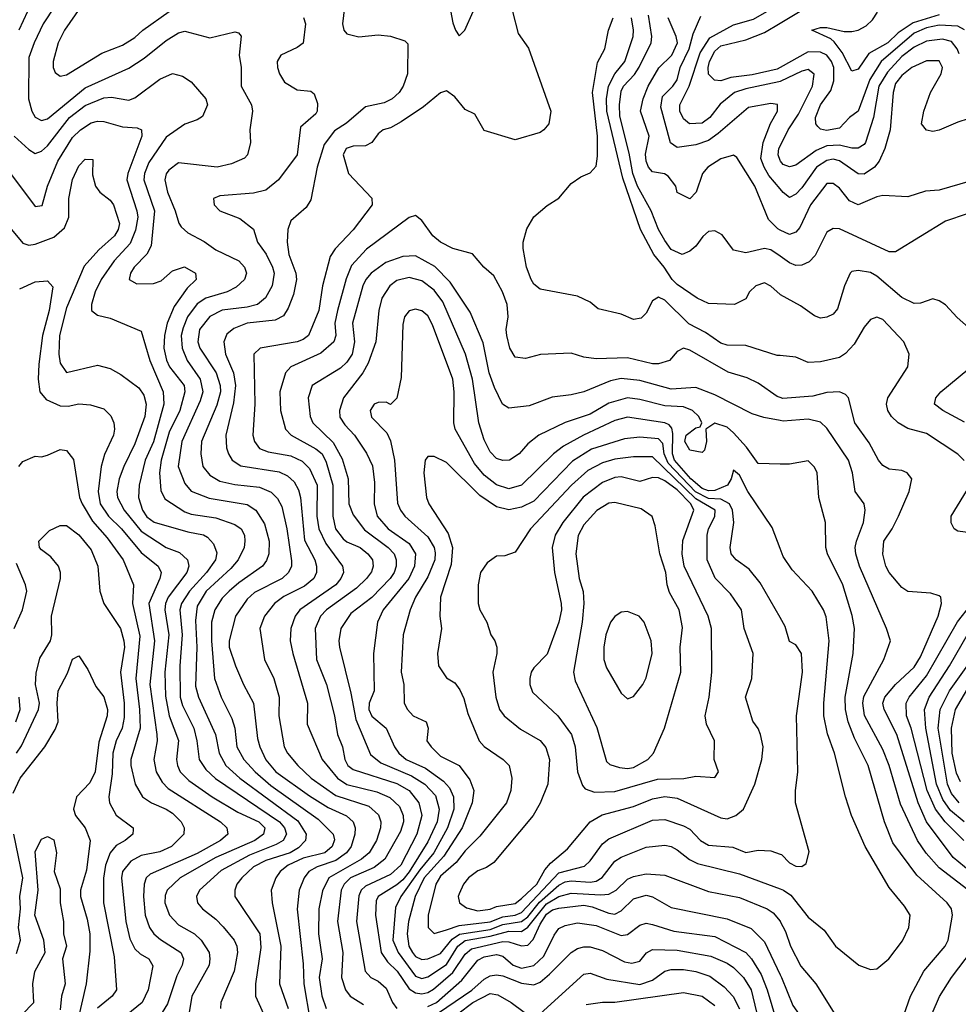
# Model space of a CAD drawing. Header units: inches. Extents: x 1793389 to 1900389, y 320802 to 470796.
# Tile 352 of 656: x 1847560 to 1850572, y 422304 to 425464. Entities that reach past the tile are written whole.
import ezdxf

# ---------------------------------------------------------------- set-up
doc = ezdxf.new("R2010")
doc.units = ezdxf.units.IN
doc.header["$MEASUREMENT"] = 0
doc.layers.add('B8442', color=7, linetype='Continuous')
doc.layers.add('B8452', color=7, linetype='Continuous')

msp = doc.modelspace()

# ---------------------------------------------------------------- linework, layer by layer
at = {"layer": 'B8442', "color": 2}
for points, elevation in [([(1848607.7, 425550), (1848596.3, 425450), (1848600.7, 425430), (1848610, 425418.8), (1848648.3, 425408.3), (1848710, 425415.5), (1848750.4, 425410.4), (1848796.3, 425396.3), (1848806, 425386), (1848804, 425290), (1848790.7, 425250), (1848777.3, 425230), (1848754.8, 425210), (1848730, 425197), (1848670, 425183.7), (1848608.7, 425131.3), (1848570, 425107), (1848537, 425063), (1848514.4, 424990), (1848494.6, 424885.4), (1848479.1, 424860.9), (1848430, 424818), (1848421, 424790), (1848418.8, 424750), (1848423.8, 424710), (1848446, 424650), (1848448.2, 424630), (1848438.3, 424581.7), (1848422, 424538), (1848406.2, 424513.8), (1848380.4, 424499.6), (1848290, 424489.7), (1848247.4, 424472.6), (1848225.3, 424454.7), (1848215.5, 424430), (1848220.3, 424390), (1848246, 424330), (1848252.7, 424290), (1848246.2, 424233.8), (1848221.6, 424130), (1848223.8, 424090), (1848230.4, 424070), (1848242, 424050), (1848270, 424032.2), (1848392.4, 424012.4), (1848419.6, 423999.6), (1848440.6, 423980.6), (1848455.2, 423955.2), (1848461.1, 423930), (1848473.9, 423793.9), (1848506.7, 423730), (1848512.2, 423710), (1848512.4, 423690), (1848503.8, 423670), (1848474.1, 423645.9), (1848407.4, 423612.6), (1848378, 423590), (1848345.5, 423550), (1848330.6, 423510), (1848345.5, 423410), (1848375.5, 423350), (1848392.7, 423290), (1848392, 423230), (1848408.4, 423130), (1848419.1, 423110), (1848453, 423070), (1848494.9, 423030), (1848574.5, 422974.5), (1848680.2, 422940.2), (1848711.5, 422911.5), (1848718.4, 422890), (1848717.6, 422870), (1848704.9, 422830), (1848681.3, 422790), (1848657.1, 422770), (1848552.2, 422710), (1848531.5, 422668.5), (1848520.3, 422610), (1848518.7, 422530), (1848530.3, 422450), (1848521.3, 422390), (1848530, 422331.3), (1848543.7, 422290)], 322), ([(1847599.5, 425520.5), (1847557, 425430)], 310), ([(1847673, 425507), (1847635.8, 425450), (1847607, 425390), (1847590, 425342), (1847588.5, 425210), (1847599.3, 425170), (1847610, 425150.8), (1847630, 425140.5), (1847650, 425146), (1847770, 425245.3), (1847910, 425308.2), (1847960.1, 425339.9), (1848030, 425397.1), (1848070, 425422), (1848090, 425426.8), (1848170, 425405.5), (1848250, 425424.7), (1848262, 425422), (1848271.1, 425411.1), (1848264, 425350), (1848270.7, 425310), (1848271, 425250), (1848304, 425190), (1848307.3, 425170), (1848298.8, 425110), (1848301, 425070), (1848291.3, 425030), (1848281, 425019), (1848239.3, 425000.7), (1848194, 424990), (1848070, 425004.5), (1848039, 424981), (1848030.4, 424969.6), (1848026.4, 424950), (1848034, 424910), (1848059.3, 424850), (1848070.5, 424810.5), (1848078.8, 424798.8), (1848099.9, 424779.9), (1848152.3, 424752.3), (1848190, 424724.9), (1848262.8, 424690), (1848282, 424670), (1848287.7, 424650), (1848282, 424630), (1848254.9, 424605.1), (1848226, 424590), (1848157.3, 424570), (1848130, 424551.5), (1848098.9, 424510), (1848084.6, 424475.4), (1848078.3, 424450), (1848081.1, 424410), (1848098, 424370), (1848139.5, 424310), (1848147.6, 424270), (1848139.4, 424240.6), (1848080.3, 424110), (1848068.7, 424030), (1848090, 423974.8), (1848110.3, 423950.3), (1848167.9, 423927.9), (1848290, 423908.4), (1848318, 423890), (1848346.1, 423846.1), (1848360.4, 423790), (1848359.3, 423750), (1848351.8, 423728.2), (1848339.1, 423710), (1848263.1, 423656.9), (1848232.4, 423630), (1848210, 423607.3), (1848186, 423570), (1848176, 423530), (1848175.2, 423470), (1848184.9, 423350), (1848206.4, 423290), (1848241.1, 423221.1), (1848250.3, 423190.3), (1848257, 423130), (1848279.5, 423090), (1848315.3, 423050), (1848366, 423006), (1848518.2, 422898.2), (1848565.5, 422850), (1848570, 422832), (1848563.1, 422810), (1848539.1, 422790), (1848470, 422772.7), (1848421.6, 422750), (1848395.5, 422730), (1848382, 422710), (1848367.3, 422670), (1848370.5, 422630), (1848398, 422490), (1848394, 422370), (1848422, 422290)], 314), ([(1847772.7, 425530), (1847703.8, 425430), (1847683.8, 425390), (1847667.7, 425330), (1847667.7, 425310), (1847674.4, 425294.4), (1847690, 425282.8), (1847710, 425287.3), (1847823.9, 425356.1), (1847890, 425381.6), (1847930, 425406.4), (1847955.1, 425430), (1848039.5, 425490)], 318), ([(1848938.8, 425510), (1848950, 425454), (1848958, 425430), (1848970, 425412), (1848988, 425430), (1849015.3, 425490)], 326), ([(1850000, 425265.7), (1849996.1, 425263.9), (1849890, 425242), (1849853.4, 425230), (1849807.3, 425192.7), (1849774, 425150), (1849750, 425131.8), (1849709, 425130), (1849690, 425145.2), (1849678, 425170), (1849678.4, 425190), (1849707.8, 425250), (1849743, 425357), (1849774.2, 425405.8), (1849850, 425447.4), (1849914.7, 425465.3), (1850000, 425515.1)], 306), ([(1849141, 425490), (1849159.8, 425419.8), (1849192.8, 425372.8), (1849264.7, 425170), (1849258, 425130), (1849242, 425110), (1849230, 425102), (1849150, 425078), (1849050, 425108), (1849020.4, 425160.4), (1848990, 425175.3), (1848956.5, 425216.5), (1848930, 425235.3), (1848910, 425229), (1848855.8, 425184.2), (1848784.4, 425135.6), (1848750, 425117), (1848726, 425110), (1848710, 425097.2), (1848690, 425069.2), (1848670, 425059.3), (1848630, 425057.6), (1848607.7, 425050), (1848598, 425030), (1848614.8, 424970), (1848690, 424891.3), (1848690.7, 424870), (1848630, 424789.3), (1848572.1, 424727.9), (1848556.1, 424703.9), (1848532.2, 424610), (1848520.4, 424530), (1848487.3, 424450), (1848470, 424437), (1848450.3, 424429.7), (1848332, 424410), (1848311.3, 424390), (1848314.9, 424230), (1848308, 424130), (1848313.4, 424110), (1848330, 424088), (1848357, 424077), (1848430, 424063.7), (1848466.7, 424046.7), (1848490, 424023), (1848514.6, 423970), (1848514, 423870), (1848519.6, 423830), (1848542.4, 423782.4), (1848596.3, 423710), (1848598.4, 423698.4), (1848599.3, 423690), (1848590.4, 423670), (1848574.4, 423650), (1848459.3, 423570), (1848444.4, 423550), (1848430.4, 423510), (1848428.2, 423470), (1848436.4, 423430), (1848483.1, 423270), (1848482.8, 423202.8), (1848530.4, 423090), (1848579.5, 423030), (1848610, 423009), (1848706.1, 422986.1), (1848747.9, 422967.9), (1848778.9, 422938.9), (1848790.3, 422910), (1848791.7, 422890), (1848781.6, 422858.4), (1848732.2, 422770), (1848697.4, 422742.6), (1848621.3, 422710), (1848601.1, 422690), (1848591.8, 422670), (1848579.5, 422570), (1848597, 422470), (1848593, 422390), (1848605.5, 422350), (1848620.7, 422330), (1848662.9, 422302.9)], 326), ([(1850000, 424704.7), (1849970, 424725.6), (1849950, 424729.6), (1849890, 424715.6), (1849850, 424724.5), (1849813.6, 424773.6), (1849790, 424786.6), (1849770, 424783.7), (1849752.1, 424767.9), (1849730, 424737.2), (1849710, 424721.2), (1849686, 424710), (1849650, 424726), (1849630, 424755.3), (1849609.6, 424790), (1849586.3, 424850), (1849542.8, 424930), (1849527.1, 424970), (1849515.8, 425035.8), (1849485.9, 425154.1), (1849484.4, 425190), (1849490, 425234), (1849497.4, 425250), (1849532.4, 425287.6), (1849548.1, 425311.9), (1849586.3, 425390), (1849588.2, 425410), (1849577.8, 425477.8)], 318), ([(1850000, 424920.8), (1849963.7, 424963.7), (1849948.3, 424990), (1849938.5, 425018.5), (1849945.4, 425070), (1849969.6, 425130.4), (1849992, 425170), (1849991.9, 425191.9), (1849970, 425195.1), (1849898, 425182), (1849801.7, 425098.3), (1849770, 425076.2), (1849730, 425062), (1849670, 425054), (1849648.5, 425068.5), (1849617.1, 425182.9), (1849623, 425217), (1849656.2, 425250), (1849669.7, 425270.3), (1849679.7, 425310), (1849707.6, 425370), (1849721.1, 425418.9), (1849745.1, 425474.9)], 310), ([(1848470.5, 425470.5), (1848477.3, 425450), (1848470, 425388.7), (1848450, 425374), (1848398, 425350), (1848386.8, 425330), (1848387.3, 425310), (1848394, 425290), (1848410, 425262.8), (1848450, 425239.1), (1848494.8, 425234.8), (1848505.4, 425225.4), (1848515.3, 425195.3), (1848514.8, 425170), (1848510, 425162), (1848461.3, 425118.7), (1848450.4, 425030), (1848390.7, 424950), (1848350, 424917), (1848310, 424907), (1848202, 424898), (1848182, 424890), (1848184.7, 424870), (1848202, 424850), (1848266.2, 424826.2), (1848310, 424791.3), (1848323, 424750), (1848351.3, 424711.3), (1848371.8, 424670), (1848377, 424650), (1848370.3, 424609.7), (1848348.9, 424571.1), (1848322.8, 424550), (1848290, 424541.1), (1848210, 424531.1), (1848170, 424511.6), (1848137.6, 424470), (1848132, 424430), (1848138.7, 424410), (1848190.3, 424330), (1848203.6, 424290), (1848204.9, 424270), (1848193.1, 424226.9), (1848143.1, 424110), (1848141.3, 424070), (1848148.2, 424030), (1848170, 424002), (1848202.7, 423982.7), (1848250, 423971.8), (1848330, 423963.7), (1848367.2, 423947.2), (1848387.1, 423927.1), (1848401.1, 423901.1), (1848417.7, 423830), (1848432.5, 423727.5), (1848432.7, 423710), (1848423, 423690), (1848402, 423670), (1848314.1, 423625.9), (1848290, 423603.7), (1848253, 423550), (1848232.7, 423470), (1848232.7, 423450), (1848253, 423390), (1848278, 423330), (1848310.4, 423270), (1848323.4, 423156.6), (1848330.4, 423130), (1848350, 423088), (1848382.4, 423050), (1848490, 422972.9), (1848550, 422935.6), (1848609, 422909), (1848630.5, 422890), (1848636.4, 422870), (1848635.8, 422850), (1848624.2, 422810), (1848608.8, 422790), (1848575, 422765), (1848515.1, 422744.9), (1848488, 422730), (1848472.7, 422710), (1848456.4, 422670), (1848450.4, 422609.6), (1848470, 422434), (1848472, 422370), (1848492, 422250)], 318), ([(1850000, 424385.7), (1849990, 424386.6), (1849890, 424418), (1849830, 424419.6), (1849810, 424426), (1849760.4, 424460.4), (1849707.4, 424487.4), (1849630, 424563.7), (1849610, 424573.2), (1849590, 424562), (1849570, 424522), (1849554.4, 424505.6), (1849530, 424501.2), (1849490, 424519), (1849416, 424536), (1849390, 424557.2), (1849350, 424576), (1849230, 424599), (1849210, 424615.3), (1849201.2, 424630), (1849186, 424670), (1849175.1, 424730), (1849175.1, 424750), (1849187.3, 424792.7), (1849209.4, 424830.6), (1849252.7, 424867.3), (1849290, 424890.8), (1849330, 424938), (1849360.2, 424959.8), (1849390, 424972), (1849410, 424994), (1849414.5, 425025.5), (1849413.6, 425090), (1849398, 425230), (1849413.8, 425326.2), (1849438, 425370), (1849449.4, 425430), (1849464.5, 425470)], 326), ([(1850000, 424582.2), (1849970, 424609), (1849950, 424619), (1849922, 424610), (1849902, 424590), (1849890, 424568), (1849854, 424550), (1849770, 424552.7), (1849734, 424570), (1849670, 424614), (1849654, 424630), (1849628.2, 424670), (1849594.5, 424710), (1849552.1, 424790), (1849495, 424955), (1849444, 425170), (1849443.1, 425210), (1849449.8, 425250.2), (1849469.8, 425290.2), (1849501.3, 425330), (1849528, 425410), (1849529.7, 425430), (1849522.6, 425470)], 322), ([(1850000, 424788.8), (1849992.5, 424792.5), (1849962.7, 424822.7), (1849918.4, 424930), (1849861.5, 425021.5), (1849850, 425029.3), (1849810, 425016.9), (1849767.7, 424990), (1849750.6, 424970), (1849730.8, 424910), (1849710.6, 424889.4), (1849670, 424909), (1849665.2, 424930), (1849641.2, 424961.2), (1849629.5, 424969.5), (1849590, 424976), (1849578, 424990), (1849569.7, 425009.7), (1849568, 425032), (1849579.3, 425090), (1849551.6, 425170), (1849560.5, 425210), (1849576.3, 425250), (1849611, 425309), (1849652.4, 425350), (1849670.8, 425390), (1849666.6, 425410), (1849640.5, 425470)], 314), ([(1850000, 425310.1), (1849990, 425304.5), (1849910, 425286.6), (1849841.4, 425278.6), (1849810, 425267.6), (1849789.6, 425269.6), (1849770, 425289), (1849768.6, 425310), (1849773.3, 425330), (1849790, 425363), (1849810, 425379.5), (1849890, 425399.5), (1849950, 425422.6), (1850000, 425452.5)], 302), ([(1847542, 425090), (1847590, 425046.8), (1847610, 425034.8), (1847630, 425042), (1847650, 425059.3), (1847720.5, 425150), (1847770, 425188.9), (1847830, 425213.4), (1847854.9, 425214.9), (1847910, 425205.5), (1847930, 425213), (1848010, 425273), (1848050, 425290.6), (1848082.5, 425282.5), (1848110, 425264), (1848157.3, 425210), (1848162.8, 425190), (1848146.8, 425153.2), (1848130, 425142), (1848090, 425128.7), (1848030, 425086.6), (1847974.3, 425005.7), (1847960.9, 424970), (1847958.9, 424950), (1847993.1, 424850), (1847982.5, 424737.5), (1847968.5, 424711.5), (1847927.3, 424670), (1847916, 424650), (1847912, 424630), (1847936, 424616), (1847990, 424617.3), (1848013.8, 424626.2), (1848050, 424658), (1848089.4, 424670.6), (1848124.7, 424650), (1848126, 424630), (1848097.3, 424602.7), (1848056.3, 424543.7), (1848033.7, 424490), (1848024.6, 424450), (1848022.3, 424410), (1848031.5, 424371.5), (1848041.3, 424350), (1848088.2, 424290), (1848090.3, 424270), (1848074, 424210), (1848039.7, 424140.3), (1848013.8, 424050), (1848008.8, 424010), (1848012.8, 423952.8), (1848026.4, 423926.4), (1848090, 423884.2), (1848110, 423876.5), (1848190, 423864.6), (1848250, 423843.8), (1848270.5, 423830), (1848281.6, 423810), (1848282.4, 423790), (1848280.4, 423770), (1848261.3, 423730), (1848237.6, 423702.4), (1848158.7, 423630), (1848130, 423581.2), (1848124.4, 423535.6), (1848129, 423450), (1848124.5, 423324.5), (1848133.7, 423290), (1848188.7, 423170), (1848200.3, 423110), (1848222, 423070), (1848266.7, 423030), (1848452.5, 422892.5), (1848479.5, 422850), (1848477.6, 422830), (1848454.4, 422805.6), (1848428.2, 422790), (1848350, 422765.3), (1848310, 422744.7), (1848273, 422710), (1848257.3, 422690), (1848250.7, 422670), (1848250.8, 422650), (1848330.3, 422530), (1848333.8, 422486.2), (1848317.1, 422370), (1848317.3, 422330), (1848353.4, 422250)], 310), ([(1847530.7, 424970), (1847610, 424864.7), (1847632.1, 424867.9), (1847649.6, 424930), (1847683, 425010), (1847730, 425086), (1847755.1, 425110), (1847790, 425132.4), (1847810, 425138.4), (1847830, 425137.1), (1847890, 425120.4), (1847936.7, 425116.7), (1847950.7, 425110), (1847952.4, 425090), (1847907, 424970), (1847903.7, 424950), (1847936.5, 424850), (1847939.6, 424830), (1847932, 424788), (1847914.4, 424745.6), (1847863.7, 424690), (1847821.3, 424630), (1847802.4, 424590), (1847790.8, 424550), (1847791, 424531), (1847810, 424516), (1847850, 424505.5), (1847950, 424464.7), (1847978.3, 424370), (1848020.3, 424270), (1848023.1, 424230), (1847990, 424109.3), (1847962.3, 424050), (1847943.1, 423970), (1847941.1, 423930), (1847954.6, 423890), (1847968.5, 423868.5), (1847991.4, 423851.4), (1848099.9, 423819.9), (1848150.3, 423810.3), (1848163.1, 423803.1), (1848182, 423782), (1848192.4, 423752.4), (1848188.4, 423730), (1848159.5, 423690), (1848105.2, 423630), (1848079.6, 423590), (1848074, 423570), (1848081.8, 423490), (1848074, 423390), (1848075.6, 423290), (1848083, 423263), (1848118.9, 423190), (1848128.8, 423150), (1848135.8, 423090), (1848157.1, 423057.1), (1848188.2, 423028.2), (1848393.4, 422890), (1848410.3, 422870), (1848415.8, 422850), (1848405.5, 422830), (1848383.5, 422816.5), (1848297.5, 422782.5), (1848206.2, 422733.8), (1848137.3, 422670), (1848128, 422650), (1848130.8, 422630), (1848146.8, 422610), (1848190, 422577.3), (1848213, 422553), (1848248.2, 422510), (1848256.4, 422490), (1848258.7, 422470), (1848248.5, 422410), (1848206, 422310), (1848204.9, 422290)], 306), ([(1850000, 425012), (1849994, 425030), (1849996.2, 425050), (1850000, 425057.8)], 306), ([(1847523.8, 424803.8), (1847570, 424746.8), (1847590, 424740.7), (1847610, 424743), (1847670, 424765.5), (1847704.2, 424795.8), (1847717.6, 424830), (1847717.6, 424890), (1847730, 424951.3), (1847750, 424994.8), (1847770, 425016), (1847795.3, 425015.3), (1847793.7, 424966.3), (1847803, 424930), (1847817.3, 424910), (1847850, 424884.9), (1847861.6, 424870), (1847880.4, 424810), (1847876.4, 424790), (1847864.9, 424770), (1847814.4, 424725.6), (1847767.3, 424672.7), (1847710, 424539.3), (1847687.6, 424450), (1847685.7, 424390), (1847690, 424362), (1847710, 424331), (1847810, 424354.8), (1847850, 424344), (1847885.2, 424325.2), (1847942, 424282), (1847958.3, 424258.3), (1847966, 424230), (1847961.3, 424190), (1847930, 424102.7), (1847894, 424030), (1847879.5, 423990), (1847872.2, 423950), (1847874, 423930), (1847895.3, 423890), (1847950, 423822.6), (1848030, 423770.4), (1848073.4, 423753.4), (1848099.1, 423730), (1848102.4, 423710), (1848097, 423690), (1848036.9, 423610), (1848027.7, 423590), (1848025.5, 423570), (1848038.5, 423490), (1848025.5, 423370), (1848027.7, 423292.3), (1848040.2, 423230), (1848070.2, 423150.2), (1848063.1, 423090), (1848066.7, 423070), (1848074.9, 423050), (1848102.6, 423022.6), (1848178, 422970), (1848260.6, 422920.6), (1848327.7, 422890), (1848346.4, 422870), (1848342.4, 422850), (1848314.9, 422830), (1848190, 422775.3), (1848075.5, 422710), (1848033.4, 422670), (1848027.1, 422652.9), (1848026.4, 422630), (1848040.5, 422590), (1848070, 422559.1), (1848120.7, 422530), (1848143, 422510), (1848168.2, 422470), (1848170.6, 422450), (1848168, 422430), (1848113, 422330), (1848086.4, 422173.6)], 302), ([(1850000, 424251.1), (1849990, 424254.5), (1849930, 424297), (1849894.7, 424314.7), (1849833, 424333), (1849710, 424403.7), (1849690, 424409.3), (1849670, 424399), (1849644.7, 424370), (1849610, 424359.5), (1849590, 424359.5), (1849510, 424378.7), (1849410, 424375.1), (1849370, 424381.2), (1849330, 424394), (1849230.9, 424389.1), (1849183.5, 424376.5), (1849150, 424381.2), (1849132.3, 424410), (1849122.9, 424450), (1849120.7, 424470), (1849127, 424510), (1849123.7, 424550), (1849109.4, 424590), (1849081.5, 424641.5), (1849049.5, 424669.5), (1849012.5, 424712.5), (1848950, 424729.3), (1848910, 424749.4), (1848886, 424770), (1848850, 424819), (1848830, 424835.3), (1848810, 424829.2), (1848672.7, 424727.3), (1848624.8, 424675.2), (1848607.8, 424632.2), (1848579.6, 424530), (1848571.7, 424490), (1848574, 424450), (1848568, 424430), (1848526.7, 424393.3), (1848430, 424349.4), (1848413, 424330), (1848394.9, 424270), (1848397.1, 424210), (1848413.4, 424150), (1848430.7, 424130), (1848510, 424086.7), (1848530.3, 424070), (1848543.7, 424043.7), (1848564.4, 423970), (1848564.4, 423870), (1848573.7, 423830), (1848598.2, 423798.2), (1848610, 423788.5), (1848653, 423770), (1848677.1, 423750), (1848692.2, 423730), (1848694, 423710), (1848688.7, 423691.3), (1848672.7, 423670), (1848640.7, 423639.3), (1848544.4, 423570), (1848525.5, 423550), (1848508.4, 423510), (1848512.4, 423410), (1848544.9, 423330), (1848570.4, 423230), (1848580.4, 423170), (1848595.8, 423130), (1848603.1, 423090), (1848612.7, 423070), (1848630, 423058), (1848770, 423012.4), (1848810, 422990.3), (1848840.3, 422950), (1848850.3, 422910.3), (1848834.3, 422850), (1848783.1, 422750), (1848750, 422720.4), (1848670, 422683.5), (1848655.3, 422670), (1848647.9, 422652.1), (1848641.1, 422570), (1848668.4, 422410), (1848686.8, 422390), (1848710, 422378), (1848736.1, 422356.1), (1848756.4, 422310), (1848770, 422290.6)], 330), ([(1850000, 424177.5), (1849947.3, 424187.3), (1849910, 424199.3), (1849790, 424259.5), (1849730, 424283.7), (1849650, 424278), (1849550, 424305.4), (1849490, 424312.8), (1849455.6, 424304.4), (1849370, 424269.6), (1849330, 424259.5), (1849268.1, 424251.9), (1849195.2, 424224.8), (1849130, 424217.2), (1849109.7, 424229.7), (1849083.1, 424283.1), (1849066.6, 424330), (1849046.7, 424426.7), (1849005.4, 424525.4), (1848941.4, 424621.4), (1848891.9, 424671.9), (1848830, 424705.6), (1848790, 424704.2), (1848735.4, 424684.6), (1848688, 424650), (1848670.3, 424629.7), (1848661.1, 424610), (1848627.6, 424490), (1848634.3, 424430), (1848626.7, 424390), (1848610, 424364.5), (1848590, 424345.1), (1848498.8, 424290), (1848486, 424250), (1848492.7, 424190), (1848500.5, 424170), (1848566.4, 424106.4), (1848594.8, 424054.8), (1848614, 423990), (1848616.4, 423910), (1848630, 423874.8), (1848666.3, 423826.3), (1848742.4, 423770), (1848761.6, 423750), (1848768.4, 423730), (1848768.5, 423710), (1848762, 423690), (1848748.5, 423670), (1848690, 423609.7), (1848622.2, 423557.8), (1848590.5, 423510), (1848583.8, 423470), (1848586, 423450), (1848622.9, 423302.9), (1848638.2, 423218.2), (1848685.4, 423105.4), (1848719, 423079), (1848816.8, 423036.8), (1848860.4, 423010), (1848893.8, 422973.8), (1848906.3, 422930), (1848899.6, 422890), (1848870, 422825.1), (1848810, 422728.7), (1848790, 422703.5), (1848770, 422687.6), (1848710.4, 422650), (1848704.2, 422635.8), (1848702, 422590), (1848719.5, 422470), (1848739.9, 422439.9), (1848771.5, 422410), (1848810, 422354), (1848830, 422340.9), (1848850, 422337.3), (1848870, 422341.5), (1848887.5, 422352.5), (1848950, 422405.8), (1848990, 422465.3), (1849010, 422481.8), (1849110, 422505.6), (1849130, 422504.4), (1849170, 422491.7), (1849190, 422494), (1849208, 422512), (1849230, 422561.3), (1849250, 422593), (1849270, 422606.9), (1849290, 422612.3), (1849370, 422621.8), (1849397.1, 422617.1), (1849450, 422596), (1849470, 422593.7), (1849490, 422603.8), (1849530, 422642.4), (1849570, 422653.7), (1849590, 422648.4), (1849650, 422614.4), (1849830, 422578.4), (1849907.1, 422547.1), (1849950, 422504), (1850000, 422398.7)], 334), ([(1847560.2, 424599.8), (1847610, 424622.8), (1847650, 424626), (1847666.4, 424606.4), (1847654.6, 424530), (1847633.4, 424450), (1847622, 424358), (1847619.5, 424310), (1847624.9, 424270), (1847645.4, 424245.4), (1847690, 424224.9), (1847716.3, 424223.7), (1847750.5, 424230.5), (1847787.9, 424227.9), (1847830, 424214.8), (1847852.5, 424192.5), (1847862.8, 424170), (1847864, 424150), (1847860.7, 424130), (1847832, 424068), (1847821.3, 424030), (1847811.7, 423950), (1847818.3, 423910), (1847845.3, 423870), (1847887, 423830), (1847950, 423754.4), (1848004.9, 423710), (1848014.4, 423690), (1848010.4, 423670), (1847974.6, 423590), (1847992.6, 423470), (1847977.3, 423330), (1848000.3, 423170), (1848001.3, 423150), (1847990.4, 423090), (1847998.4, 423050), (1848017.1, 423017.1), (1848036.5, 422996.5), (1848204, 422890), (1848224.9, 422870), (1848227.7, 422850), (1848204, 422830), (1848130, 422788.4), (1847978.9, 422721.1), (1847966.4, 422710), (1847959.5, 422690), (1847957, 422650), (1847963.1, 422590), (1847977.1, 422550), (1847990.3, 422530.3), (1848011.6, 422511.6), (1848077.3, 422470), (1848085.5, 422450), (1848082, 422430), (1848064.4, 422395.6), (1848034.1, 422305.9), (1847980.9, 422219.1)], 298), ([(1850000, 424037.8), (1849930, 424039.3), (1849892.1, 424092.1), (1849850, 424138.4), (1849830, 424156.2), (1849790.9, 424169.1), (1849762, 424150), (1849764, 424110), (1849757.3, 424082.7), (1849750, 424075.3), (1849710, 424082.7), (1849694, 424110), (1849698.4, 424130), (1849730, 424154), (1849743.1, 424156.9), (1849749.2, 424170), (1849739.5, 424190), (1849718.4, 424210), (1849690, 424221), (1849630, 424224.4), (1849550, 424245.1), (1849510, 424249.7), (1849450, 424233), (1849390, 424197.6), (1849310, 424171.6), (1849226, 424130), (1849190, 424102.7), (1849162.8, 424070), (1849131.3, 424050), (1849110, 424049.4), (1849090, 424056), (1849070, 424077.2), (1849050, 424115.3), (1849033.6, 424170), (1849012.8, 424310), (1848990.9, 424390.9), (1848918.2, 424558.2), (1848890, 424596.2), (1848850, 424625.6), (1848810, 424636.9), (1848770, 424627.3), (1848748, 424610), (1848721.6, 424570), (1848712.2, 424530), (1848702.4, 424430), (1848678.7, 424361.3), (1848661.6, 424330), (1848599.3, 424250), (1848586.4, 424210), (1848587.7, 424187.7), (1848603.4, 424163.4), (1848634.9, 424130), (1848673, 424073), (1848691.7, 424031.7), (1848698.3, 423978.3), (1848697, 423910), (1848707, 423870), (1848742.4, 423830), (1848810, 423782.4), (1848830.3, 423750), (1848827.4, 423710), (1848808.9, 423670), (1848726.4, 423570), (1848708, 423530), (1848695.5, 423430), (1848698, 423310), (1848681.1, 423270), (1848680.3, 423250), (1848690, 423228.5), (1848736.3, 423190), (1848763, 423130), (1848776.4, 423110), (1848800.5, 423090), (1848862, 423062), (1848920.4, 423020.4), (1848939, 422999), (1848951.8, 422970), (1848952.6, 422930), (1848933.2, 422870), (1848889.2, 422790), (1848844.1, 422735.9), (1848783.1, 422650), (1848765.8, 422614.2), (1848757.3, 422510), (1848774.7, 422470), (1848830, 422394.6), (1848850, 422386.5), (1848870, 422391.7), (1848930, 422431.5), (1848966.3, 422490), (1848990, 422508.5), (1849070, 422522.3), (1849130, 422538.4), (1849170, 422538), (1849190, 422552), (1849250, 422625.9), (1849290, 422650.2), (1849330, 422660.2), (1849425.1, 422654.9), (1849450, 422657.4), (1849474, 422670), (1849510, 422706), (1849530, 422714.4), (1849570, 422723.1), (1849630, 422718), (1849770, 422665.5), (1849870, 422646.4), (1849958.8, 422610), (1849977.2, 422597.2), (1850000, 422570.6)], 338), ([(1850000, 423767), (1849974, 423834), (1849896.2, 423950), (1849870, 424002), (1849850, 424018), (1849843, 423990), (1849830.7, 423970), (1849790, 423952.9), (1849770, 423951.8), (1849750, 423959.8), (1849713.8, 423990), (1849661, 424050), (1849654.6, 424070), (1849655.7, 424135.7), (1849652.9, 424152.9), (1849644, 424164), (1849629.8, 424169.8), (1849510, 424188), (1849470, 424177.4), (1849369.2, 424130.8), (1849305.1, 424094.9), (1849272.7, 424070), (1849170, 423969.6), (1849130, 423958.7), (1849090, 423971.3), (1849050, 424002.4), (1849019, 424039), (1848957.6, 424150), (1848953.6, 424170), (1848954.7, 424270), (1848949.7, 424309.7), (1848884.9, 424484.9), (1848870, 424513.2), (1848850, 424529.2), (1848830, 424535.1), (1848810, 424529), (1848794.8, 424510), (1848790, 424486), (1848784.5, 424315.5), (1848770.7, 424249.3), (1848750, 424228.7), (1848736, 424236), (1848710, 424235.1), (1848698, 424230), (1848684.9, 424210), (1848688.7, 424188.7), (1848738, 424138), (1848750, 424112), (1848762.4, 424050), (1848772.2, 423912.2), (1848781.6, 423890), (1848795.5, 423870), (1848870, 423803.8), (1848890.2, 423770.2), (1848892.7, 423752.7), (1848891.7, 423730), (1848870, 423676), (1848830.4, 423610), (1848813, 423570), (1848790.6, 423490), (1848783.8, 423370), (1848792.7, 423330), (1848794, 423270), (1848804, 423250), (1848822.8, 423230), (1848864.7, 423210), (1848870.8, 423190), (1848866.8, 423150), (1848880.7, 423130), (1848910, 423100.5), (1848970.3, 423070.3), (1849004.8, 423024.8), (1849017.6, 422990), (1849012.4, 422950), (1848980.3, 422870), (1848920.9, 422779.1), (1848857.8, 422710), (1848829.2, 422650), (1848807.9, 422570), (1848803.2, 422530), (1848809.1, 422490), (1848820.3, 422470), (1848830, 422457.6), (1848850, 422447.2), (1848870, 422450.3), (1848910, 422467.2), (1848947.3, 422512.7), (1848971.5, 422528.5), (1849070, 422543.8), (1849110, 422559.8), (1849170, 422569.4), (1849190, 422585), (1849228.3, 422631.7), (1849290, 422686.4), (1849310, 422696.5), (1849330, 422699.7), (1849390, 422695.8), (1849410, 422699.6), (1849428.7, 422711.3), (1849470, 422763.8), (1849490, 422776.4), (1849570, 422808.2), (1849630, 422814.4), (1849650, 422810.4), (1849670, 422799.3), (1849709, 422769), (1849735.4, 422755.4), (1849870, 422723.1), (1850000, 422674.1)], 342), ([(1850000, 423545.3), (1849936.2, 423656.2), (1849900.1, 423700.1), (1849859, 423730), (1849842.7, 423750), (1849839.3, 423770), (1849851.5, 423850), (1849846.9, 423890), (1849838, 423910), (1849810, 423925.3), (1849770, 423927.6), (1849728.8, 423948.8), (1849640.5, 424040.5), (1849628.3, 424070), (1849623.3, 424103.3), (1849610, 424118.9), (1849550, 424123.5), (1849500.9, 424119.1), (1849394.3, 424085.7), (1849333.3, 424046.7), (1849210, 423918.7), (1849170, 423899.7), (1849130, 423891.3), (1849090, 423900.5), (1849036.4, 423936.4), (1848930, 424042.7), (1848890, 424062), (1848870, 424062), (1848861, 424050), (1848857.3, 424010), (1848865.5, 423930), (1848873.4, 423910), (1848934.7, 423814.7), (1848948.8, 423770), (1848944.9, 423715.1), (1848910.4, 423610), (1848908.2, 423550), (1848913.4, 423510), (1848900.7, 423430), (1848904, 423390), (1848930, 423351.3), (1848955.9, 423335.9), (1848972.8, 423312.8), (1848985.5, 423285.5), (1848997.5, 423237.5), (1849034, 423150), (1849050, 423130.8), (1849111, 423090), (1849130.5, 423070.5), (1849138.8, 423030), (1849136.3, 422990), (1849122, 422950), (1849036.3, 422843.7), (1848990, 422796.2), (1848961, 422759), (1848910, 422714.7), (1848894.9, 422690), (1848870.5, 422590.5), (1848870.5, 422550.5), (1848890, 422530.7), (1848930, 422542.7), (1848970, 422557.1), (1849070, 422568.2), (1849110, 422585), (1849150, 422589.5), (1849170, 422598.5), (1849290, 422726.2), (1849372.3, 422747.7), (1849390, 422764), (1849430, 422819.1), (1849450, 422835.5), (1849590, 422894.9), (1849630, 422897.1), (1849690, 422876.4), (1849710, 422865.5), (1849744.9, 422830), (1849770, 422814.4), (1849847.7, 422807.7), (1849890, 422791), (1849930, 422798.8), (1849970, 422796), (1850000, 422786)], 346), ([(1847557.2, 424030), (1847570, 424046), (1847610, 424062.8), (1847630, 424061), (1847650, 424066), (1847690, 424084.7), (1847710, 424081), (1847732.7, 424052.7), (1847752, 423930), (1847760.3, 423910), (1847794, 423854), (1847840.5, 423800.5), (1847892.2, 423730), (1847924.9, 423650), (1847921.7, 423590), (1847945.7, 423485.7), (1847933.4, 423350), (1847944.9, 423250), (1847946.3, 423190), (1847917, 423090), (1847917, 423070), (1847930.4, 423010.4), (1847954, 422970), (1847982.8, 422950), (1848030, 422930.4), (1848050, 422917.1), (1848078, 422890), (1848087.7, 422870), (1848087.3, 422850), (1848047.3, 422810), (1848010, 422793.3), (1847950, 422781.3), (1847916.9, 422763.1), (1847890.4, 422730), (1847887, 422710), (1847901.1, 422570), (1847914.1, 422514.1), (1847930, 422482), (1847946.3, 422466.3), (1847974.8, 422450), (1847987.7, 422427.7), (1847972.4, 422350), (1847952.7, 422310), (1847879.1, 422250)], 294), ([(1847549.7, 423110.3), (1847566.1, 423133.9), (1847621.1, 423250), (1847624, 423270), (1847611.3, 423330), (1847613.3, 423366.7), (1847624.7, 423415.3), (1847659.3, 423470), (1847663.7, 423490), (1847662.4, 423550), (1847691.6, 423670), (1847691.6, 423690), (1847684.5, 423710), (1847659.7, 423739.7), (1847630, 423762), (1847624, 423770), (1847622, 423790), (1847656, 423824), (1847690, 423841), (1847710, 423841), (1847750, 423810.6), (1847790, 423762.8), (1847810.5, 423710), (1847817.1, 423630), (1847830.5, 423590), (1847883.8, 423510), (1847894.9, 423470), (1847896, 423450), (1847884.2, 423370), (1847895.8, 423270), (1847895.8, 423224.2), (1847888.9, 423190), (1847870, 423149.2), (1847858.9, 423110), (1847856.9, 423043.1), (1847846.4, 422970), (1847848.4, 422950), (1847870, 422910.7), (1847924.7, 422870), (1847924.7, 422864.7), (1847922.8, 422850), (1847898.8, 422830), (1847870, 422814), (1847850.2, 422789.8), (1847835.6, 422750), (1847828.6, 422708.6), (1847828.7, 422630), (1847863.4, 422456.6), (1847870.7, 422350), (1847857.3, 422330), (1847810, 422291.8)], 290), ([(1847542.9, 423510), (1847569.4, 423570), (1847582.7, 423630), (1847579.3, 423650), (1847550, 423719)], 294), ([(1847538.9, 422981.1), (1847561.3, 423030), (1847640.7, 423130), (1847674.2, 423185.8), (1847683.7, 423210), (1847680.7, 423270), (1847683.7, 423310), (1847713.6, 423366.4), (1847730, 423412), (1847750, 423422), (1847778.5, 423378.5), (1847804.1, 423324.1), (1847830, 423291), (1847841.6, 423250), (1847840.4, 423230), (1847814.4, 423145.6), (1847802.3, 423050), (1847785.1, 423014.9), (1847742.4, 422970), (1847733, 422930), (1847739.1, 422910), (1847770.7, 422870), (1847786.8, 422830), (1847774.6, 422734.6), (1847754.9, 422670), (1847754.9, 422650), (1847777.1, 422577.1), (1847785.7, 422530), (1847785.7, 422474.3), (1847773.7, 422370), (1847746.7, 422253.3)], 286), ([(1847548.2, 423210), (1847561.3, 423250), (1847558.7, 423290)], 294), ([(1847550, 422466.8), (1847562.9, 422510), (1847556.3, 422550), (1847563.1, 422610), (1847560.9, 422650), (1847569.8, 422710), (1847541, 422850)], 286), ([(1847528, 422230), (1847606, 422310), (1847602, 422370), (1847609.2, 422409.2), (1847642, 422470), (1847637.2, 422510), (1847608.3, 422590), (1847619.3, 422670), (1847610, 422794), (1847630, 422834), (1847650, 422842), (1847670, 422832), (1847678.8, 422790), (1847671, 422730), (1847690, 422674), (1847690.5, 422630), (1847701, 422570), (1847701, 422530), (1847710.7, 422490), (1847698, 422450), (1847706, 422370), (1847694, 422330), (1847690, 422286)], 282), ([(1848870, 422296.9), (1848898, 422310), (1848978.8, 422381.2), (1849030, 422445.3), (1849050, 422456.5), (1849090, 422464.2), (1849110, 422458.7), (1849143.8, 422430), (1849170, 422420.2), (1849210, 422428.9), (1849242, 422458), (1849274.5, 422525.5), (1849290, 422547.3), (1849310, 422556.4), (1849350, 422564.9), (1849410, 422556.5), (1849490, 422524.9), (1849510, 422528.2), (1849550, 422558), (1849570, 422563.8), (1849590, 422560.4), (1849658.5, 422538.5), (1849790, 422521.1), (1849890.2, 422470.2), (1849908.5, 422450), (1849939.1, 422399.1), (1849958.9, 422350), (1849988.5, 422250)], 330), ([(1848903.8, 422276.2), (1849011.1, 422348.9), (1849050, 422384.2), (1849070, 422394.9), (1849090, 422398.9), (1849110, 422395.2), (1849170, 422371.6), (1849210, 422366), (1849230, 422374.9), (1849259.8, 422400.2), (1849330, 422470.5), (1849350, 422483), (1849370, 422488.2), (1849390, 422488), (1849430, 422477.1), (1849500.7, 422440.7), (1849524.1, 422435.9), (1849550, 422442), (1849571.4, 422468.6), (1849590, 422479.3), (1849670, 422477.4), (1849778, 422458), (1849830, 422435.8), (1849850, 422421.6), (1849882.4, 422390), (1849907.2, 422350), (1849935.6, 422230)], 326), ([(1849230, 422273.4), (1849370, 422400.5), (1849390, 422403.8), (1849444.2, 422384.2), (1849550, 422367.9), (1849590, 422381.1), (1849630, 422410.4), (1849650, 422415.8), (1849690, 422415.3), (1849730, 422408.7), (1849774.4, 422394.4), (1849819.9, 422359.9), (1849849, 422329), (1849869.1, 422289.1)], 322), ([(1848966.4, 422273.6), (1849014, 422310), (1849070, 422338.7), (1849094.4, 422334.4), (1849137.3, 422310), (1849178.7, 422278.7)], 322), ([(1849377.2, 422302.8), (1849429.6, 422310.4), (1849470, 422310.3), (1849690, 422341.6), (1849750, 422330.4), (1849790, 422300.4)], 318)]:
    msp.add_lwpolyline(points, dxfattribs=dict(at, elevation=elevation))
for points, elevation in [([(1849590, 424061.3), (1849530, 424061.1), (1849470, 424053.7), (1849430, 424042), (1849382.7, 424017.3), (1849330.4, 423970), (1849199.1, 423830), (1849150, 423755.3), (1849116.9, 423743.1), (1849090, 423742), (1849059.8, 423720.2), (1849038.8, 423690), (1849031, 423650), (1849030.8, 423590), (1849036, 423570), (1849058.8, 423530), (1849071.3, 423490), (1849084.7, 423470), (1849091, 423450), (1849090.8, 423430), (1849078, 423370), (1849088, 423290), (1849099.1, 423250), (1849114.8, 423230), (1849166.6, 423186.6), (1849230.3, 423150.3), (1849248.3, 423128.3), (1849260.5, 423090), (1849254.9, 423010), (1849230.3, 422949.7), (1849207.7, 422910), (1849081.1, 422758.9), (1849057.5, 422742.5), (1849030, 422732.3), (1849000.7, 422710), (1848984, 422690), (1848970, 422658), (1848967.3, 422650), (1848971.3, 422630), (1848993.7, 422613.7), (1849030, 422604.4), (1849070, 422608.9), (1849090, 422617.6), (1849150, 422627.7), (1849170, 422643.7), (1849219.7, 422690), (1849245, 422735), (1849263, 422757), (1849317.5, 422802.5), (1849391, 422889), (1849428.5, 422911.5), (1849530, 422938.7), (1849590, 422963.1), (1849630, 422970.3), (1849670, 422965.3), (1849810, 422902.8), (1849830, 422898.8), (1849858, 422910), (1849882, 422930), (1849919.3, 423010), (1849940.9, 423090), (1849946, 423130), (1849937.2, 423170), (1849929.4, 423189.4), (1849912.1, 423212.1), (1849889.2, 423290), (1849909, 423350), (1849913.2, 423430), (1849884.5, 423510), (1849876.2, 423570), (1849840.8, 423620.8), (1849791.2, 423671.2), (1849766.3, 423730), (1849766.3, 423810), (1849769.7, 423830), (1849790.9, 423869.1), (1849791.2, 423890), (1849730, 423926.4)], 350), ([(1849490, 423996.9), (1849470, 423994.7), (1849430, 423978.9), (1849368.3, 423931.7), (1849303.1, 423850), (1849278.4, 423810), (1849268.5, 423770), (1849275.8, 423690), (1849297.6, 423590), (1849298.4, 423570), (1849290.4, 423530), (1849252.4, 423427.6), (1849210, 423384), (1849200.7, 423370), (1849197.3, 423350), (1849197.3, 423330), (1849205.8, 423305.8), (1849287.3, 423230), (1849330.4, 423170), (1849342.4, 423130), (1849350.4, 423050), (1849366, 423006), (1849374.9, 422994.9), (1849404.7, 422984.7), (1849470, 422987.4), (1849606.6, 423026.6), (1849691.5, 423028.5), (1849730, 423036), (1849790, 423032), (1849802, 423050), (1849788, 423090), (1849789, 423150), (1849763.3, 423203.3), (1849759.5, 423230), (1849771.8, 423290), (1849780.7, 423370), (1849779.3, 423510), (1849769.3, 423550), (1849691.6, 423710), (1849686, 423750), (1849688.1, 423791.9), (1849723, 423890), (1849713.8, 423910), (1849670, 423954.6), (1849630, 423984.4), (1849610, 423993.7), (1849590, 423995.1), (1849550, 423982)], 354), ([(1849470, 423914), (1849450, 423911.8), (1849411.8, 423888.2), (1849370, 423842.7), (1849352.1, 423807.9), (1849344.4, 423750), (1849355.5, 423670), (1849368.5, 423628.5), (1849370.4, 423590.4), (1849364.9, 423530), (1849337.1, 423370), (1849342, 423342), (1849412.3, 423192.3), (1849443, 423083), (1849453.7, 423073.7), (1849484.1, 423064.1), (1849510, 423060.5), (1849530, 423064.4), (1849576, 423090), (1849593.2, 423110), (1849629.3, 423190), (1849680.9, 423370), (1849679.6, 423450), (1849686.8, 423513.2), (1849676.2, 423570), (1849645.4, 423625.4), (1849637.6, 423650), (1849633, 423690), (1849614, 423750), (1849599.5, 423839.5), (1849589.3, 423869.3), (1849553.8, 423893.8)], 358), ([(1849510, 423564), (1849490, 423562), (1849470, 423548.7), (1849456, 423530), (1849440.7, 423490), (1849434, 423450), (1849434.8, 423410), (1849443.4, 423383.4), (1849490, 423302), (1849510, 423284.7), (1849530, 423291.3), (1849559.3, 423330), (1849570, 423352), (1849589.3, 423430), (1849586, 423470), (1849564, 423530), (1849548, 423550)], 362)]:
    msp.add_lwpolyline(points, close=True, dxfattribs=dict(at, elevation=elevation))
at = {"layer": 'B8452', "color": 2}
for points, elevation in [([(1850000, 425452.5), (1850070, 425494.3)], 302), ([(1850510, 425479.4), (1850426.7, 425453.3), (1850378.7, 425421.3), (1850345.3, 425390), (1850284.8, 425355.2), (1850250, 425305.2), (1850230, 425299), (1850198.8, 425358.8), (1850173, 425393), (1850162.4, 425402.4), (1850102, 425430), (1850130, 425438.8), (1850150, 425439.1), (1850205.5, 425425.5), (1850230, 425425.7), (1850250, 425430.3), (1850275.8, 425444.2), (1850296.3, 425463.7), (1850312.4, 425487.6)], 298), ([(1850591.4, 425431.4), (1850570, 425442.7), (1850510, 425445.8), (1850470, 425437.7), (1850430, 425420.7), (1850324.2, 425330), (1850288, 425272), (1850250.2, 425169.8), (1850222, 425150), (1850190, 425115.6), (1850148.3, 425108.3), (1850130, 425112.3), (1850120.5, 425120.5), (1850114.5, 425130), (1850113.6, 425150), (1850129.6, 425190), (1850163.1, 425236.9), (1850172.2, 425267.8), (1850172.1, 425310), (1850165.1, 425330), (1850149.5, 425350), (1850130, 425359.2), (1850090, 425360.4), (1850000, 425310.1)], 302), ([(1850574.2, 425354.2), (1850568.2, 425370), (1850550, 425393.6), (1850521.3, 425401.3), (1850470, 425394.8), (1850430, 425376), (1850390, 425346), (1850344.2, 425295.8), (1850316.2, 425250), (1850299.6, 425150), (1850274, 425070), (1850270, 425062.7), (1850250, 425051.8), (1850230, 425051.6), (1850190, 425061.5), (1850150, 425058.7), (1850115.8, 425044.2), (1850050, 424997), (1850030, 424992), (1850010, 424999.5), (1850000.7, 425010), (1850000, 425012)], 306), ([(1850670, 425167.3), (1850570, 425135.1), (1850510, 425109.2), (1850490, 425105.2), (1850470, 425109), (1850454, 425130), (1850460.9, 425170), (1850482, 425230), (1850517, 425290), (1850520.9, 425310), (1850510, 425332), (1850470, 425331.6), (1850422, 425310), (1850390, 425284.5), (1850370, 425259.3), (1850363.1, 425230), (1850353.4, 425110), (1850336.4, 425050), (1850317.6, 425010), (1850303, 424990), (1850270, 424967.6), (1850250, 424969.6), (1850190, 425011.1), (1850170, 425016), (1850150, 425012.1), (1850117, 424990), (1850070, 424924.5), (1850050, 424903.7), (1850030, 424893.2), (1850010, 424909), (1850000, 424920.8)], 310), ([(1850000, 425057.8), (1850025.4, 425110), (1850059.3, 425160.7), (1850103.6, 425250), (1850109.4, 425289.4), (1850090, 425303.7), (1850070, 425298.7), (1850000, 425265.7)], 306), ([(1850610, 424946), (1850510, 424917.2), (1850466.4, 424913.6), (1850410, 424895.3), (1850330, 424899.3), (1850310, 424895.1), (1850250, 424869.4), (1850222.8, 424882.8), (1850190, 424922.7), (1850170, 424938), (1850150, 424938), (1850097.6, 424870), (1850063.1, 424796.9), (1850050, 424782), (1850030, 424774), (1850000, 424788.8)], 314), ([(1850670, 424864), (1850530, 424817), (1850370, 424719), (1850350, 424719), (1850190, 424792.7), (1850170, 424793.2), (1850150, 424782), (1850112.8, 424707.2), (1850093, 424687), (1850070, 424676), (1850050, 424675.1), (1850030, 424683.7), (1850000, 424704.7)], 318), ([(1850631.7, 424451.7), (1850567.9, 424507.9), (1850530, 424549), (1850510, 424562), (1850490, 424568), (1850450, 424554), (1850430, 424553.2), (1850390, 424572.7), (1850310, 424640.9), (1850290, 424652.3), (1850250, 424659), (1850230, 424655.3), (1850224.7, 424650), (1850206.8, 424610), (1850184.5, 424535.5), (1850170, 424519), (1850150, 424509.2), (1850130, 424506), (1850110, 424513.2), (1850065.8, 424545.8), (1850001.2, 424581.2), (1850000, 424582.2)], 322), ([(1850590, 424049.2), (1850570, 424069.4), (1850470, 424136.2), (1850410, 424152), (1850379, 424170), (1850357.2, 424190), (1850345.2, 424210), (1850341.2, 424230), (1850345.2, 424250), (1850409.2, 424350), (1850414, 424390), (1850397.2, 424430), (1850330, 424501.2), (1850310, 424509.2), (1850290, 424501.2), (1850270, 424477.2), (1850238, 424422), (1850210, 424392.3), (1850190, 424379.5), (1850130, 424366), (1850090, 424364), (1850050, 424381.2), (1850000, 424385.7)], 326), ([(1850591.8, 424171.8), (1850522, 424210), (1850495.3, 424230), (1850499, 424250), (1850515.3, 424270), (1850633.4, 424366.6)], 322), ([(1850610, 422729.7), (1850555.2, 422775.2), (1850470, 422889.5), (1850443.1, 422950), (1850374, 423170), (1850333.3, 423250), (1850329.6, 423270), (1850336.2, 423290), (1850369.6, 423330), (1850430, 423386), (1850450, 423419.1), (1850506.6, 423550), (1850517.2, 423590), (1850515.3, 423610), (1850510, 423615.3), (1850483.1, 423623.1), (1850410, 423629.2), (1850390, 423641.2), (1850349.5, 423690), (1850339.5, 423710), (1850330, 423748), (1850332.3, 423790), (1850359.5, 423830), (1850379.3, 423870), (1850414, 423950), (1850422, 423990), (1850408, 424010), (1850390, 424017.2), (1850350, 424021.2), (1850330, 424033.2), (1850316, 424050), (1850285.8, 424105.8), (1850239.5, 424170), (1850219.3, 424250), (1850210, 424261.2), (1850190, 424269.4), (1850150, 424267.3), (1850104.4, 424255.6), (1850008.2, 424248.2), (1850000, 424251.1)], 330), ([(1850629.5, 422650), (1850510, 422741.6), (1850468.8, 422788.8), (1850440.5, 422830), (1850386.3, 422946.3), (1850349.7, 423070), (1850330, 423121.2), (1850271.1, 423231.1), (1850265.4, 423270), (1850268.7, 423291.3), (1850332.7, 423410), (1850354, 423470), (1850341.2, 423510), (1850255.1, 423710), (1850242.9, 423750), (1850240.7, 423770), (1850244.5, 423790), (1850267, 423850), (1850272.3, 423890), (1850269.2, 423910), (1850241.2, 423950), (1850232.3, 424010), (1850219.5, 424050), (1850150, 424153.2), (1850130, 424172.3), (1850090, 424181.6), (1850010, 424175.6), (1850000, 424177.5)], 334), ([(1850390, 422251), (1850418, 422330), (1850460.9, 422410), (1850529.3, 422490), (1850539.3, 422510), (1850553.2, 422590), (1850549.3, 422610), (1850536, 422630), (1850438.6, 422718.6), (1850361.7, 422821.7), (1850335.1, 422890), (1850282.4, 423070), (1850238.2, 423158.2), (1850218.3, 423210), (1850209.7, 423250), (1850208.2, 423290), (1850234.5, 423430), (1850238.4, 423510), (1850231.3, 423551.3), (1850200.7, 423650), (1850152, 423750), (1850146.6, 423770), (1850146, 423850), (1850123.7, 423930), (1850119, 424010), (1850110, 424028), (1850090, 424048), (1850030, 424037.2), (1850000, 424037.8)], 338), ([(1850610, 423817.2), (1850570, 423822), (1850558, 423830), (1850548.9, 423848.9), (1850549, 423870), (1850609.4, 423970)], 326), ([(1850000, 422674.1), (1850010.8, 422670), (1850034.3, 422654.3), (1850090, 422584), (1850141.4, 422541.4), (1850178, 422490), (1850252, 422430), (1850290, 422416), (1850310, 422418), (1850349, 422450), (1850392.1, 422507.9), (1850412.7, 422550), (1850417.2, 422590), (1850399.1, 422619.1), (1850350, 422679), (1850272.3, 422810), (1850229.3, 422910), (1850209.2, 422970), (1850174.5, 423110), (1850151.5, 423171.5), (1850140.7, 423230), (1850140.5, 423270), (1850156.9, 423470), (1850147.3, 423547.3), (1850139.5, 423570), (1850102.7, 423630), (1850038.7, 423698.7), (1850010, 423741.2), (1850000, 423767)], 342), ([(1850589.8, 422829.8), (1850529.1, 422889.1), (1850498.2, 422930), (1850471.6, 422990), (1850420.4, 423190), (1850405.1, 423230), (1850404.7, 423270), (1850414.3, 423290), (1850470, 423358.4), (1850568.9, 423531.1), (1850613.2, 423586.8)], 326), ([(1850000, 422786), (1850004.5, 422784.5), (1850030, 422758), (1850050, 422746.8), (1850070, 422746), (1850084, 422756), (1850093.6, 422793.6), (1850049, 422950), (1850049.1, 422989.1), (1850057.2, 423050), (1850052, 423230), (1850072, 423370), (1850068.7, 423430), (1850050, 423458), (1850030, 423468), (1850016.5, 423516.5), (1850000, 423545.3)], 346), ([(1850590, 422889.8), (1850546.1, 422926.1), (1850521.6, 422961.6), (1850501.6, 423010), (1850467.6, 423190), (1850463.5, 423250), (1850478.3, 423290), (1850543.1, 423390), (1850604.2, 423495.8)], 322), ([(1850574, 422950), (1850550, 422980.5), (1850537.4, 423010), (1850507, 423190), (1850513.3, 423250), (1850543.1, 423310), (1850671.8, 423490)], 318), ([(1850578.2, 423018.2), (1850566.1, 423046.1), (1850551.8, 423110), (1850549.8, 423190.2), (1850563.1, 423250), (1850610, 423330.4)], 314), ([(1850000, 422570.6), (1850000.5, 422570), (1850017.7, 422537.7), (1850033, 422490), (1850066.6, 422426.6), (1850114.8, 422370), (1850250, 422152)], 338), ([(1850000, 422398.7), (1850004.2, 422390), (1850040.2, 422300.2), (1850110, 422202), (1850123.7, 422170), (1850138, 422110), (1850132.7, 422010), (1850158.5, 421841.5), (1850147.7, 421767.7), (1850156.9, 421736.9), (1850170, 421722), (1850215.9, 421784.1), (1850270, 421836.3), (1850305.1, 421890), (1850400.7, 422090), (1850434, 422150), (1850511.1, 422328.9), (1850549.6, 422390), (1850640.7, 422510)], 334)]:
    msp.add_lwpolyline(points, dxfattribs=dict(at, elevation=elevation))

doc.saveas('drawing.dxf')
